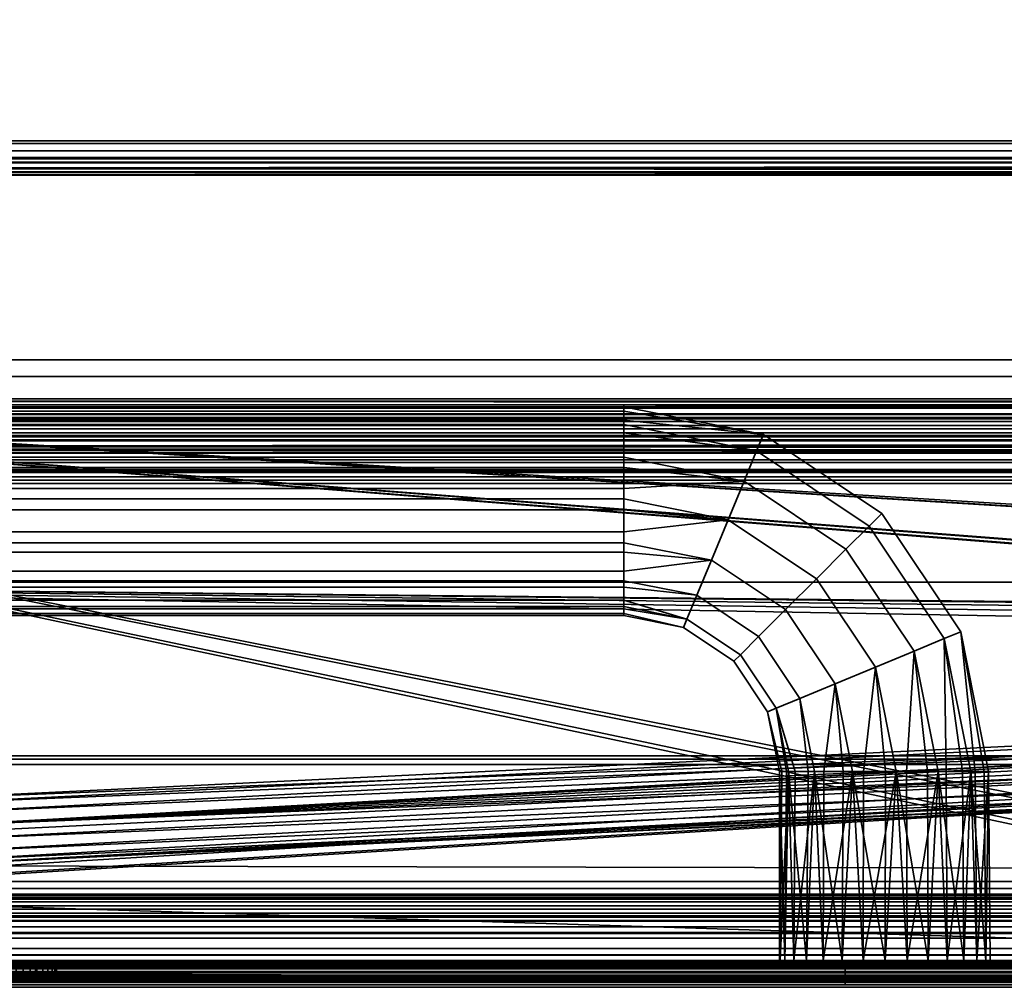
# Model space of a CAD drawing. Header units: millimetres. Extents: x -503 to 6703, y -110 to 249.
# Tile 736 of 1056: x 2688 to 2777, y 15 to 102. Entities that reach past the tile are written whole.
import ezdxf

# ---------------------------------------------------------------- set-up
doc = ezdxf.new("R2010")
doc.units = ezdxf.units.MM
doc.layers.add('151', color=7, linetype='Continuous', true_color=0xffffff)

# ---------------------------------------------------------------- blocks, each defined once
blk = doc.blocks.new('UG_SURFACE_003')
at = {"layer": '151', "color": 252, "linetype": 'Continuous', "lineweight": 35}
for points in [[(3602.5, -9.3, 2212.25), (3602.5, 230.4, 2212.25), (2397.5, 230.4, 2212.25), (2397.5, -9.3, 2212.25)], [(2547.5, -9.3, 2062.25), (2547.5, 230.4, 2062.25), (3452.5, 230.4, 2062.25), (3452.5, -9.3, 2062.25)]]:
    blk.add_3dface(points, dxfattribs=at)
blk = doc.blocks.new('UG_SURFACE_213')
at = {"layer": '151', "color": 35, "linetype": 'Continuous', "lineweight": 35}
for points in [[(2742.5, 66.792, 1102.025), (2742.5, 66.393, 1101.128), (2669.5, 66.393, 1101.128), (2669.5, 66.792, 1102.025)], [(2742.5, 66.792, 1105.975), (2742.5, 66.792, 1104.993), (2669.5, 66.792, 1104.993), (2669.5, 66.792, 1105.975)], [(2669.5, 66.792, 1105.975), (2669.5, 65.585, 1108.687), (2742.5, 65.585, 1108.687), (2742.5, 66.792, 1105.975)], [(2669.5, 66.792, 1102.025), (2669.5, 66.792, 1104.993), (2742.5, 66.792, 1104.993), (2742.5, 66.792, 1102.025)], [(2669.5, 65.186, 1098.416), (2669.5, 66.393, 1101.128), (2742.5, 66.393, 1101.128), (2742.5, 65.186, 1098.416)], [(2755.049, 64.296, 1105.975), (2742.5, 66.792, 1105.975), (2742.5, 65.585, 1108.687)], [(2755.049, 64.296, 1105.975), (2755.049, 64.296, 1102.025), (2742.5, 66.792, 1102.025), (2742.5, 66.792, 1104.993)], [(2742.5, 66.393, 1101.128), (2742.5, 66.792, 1102.025), (2755.049, 64.296, 1102.025)], [(2742.5, 66.792, 1104.993), (2742.5, 66.792, 1105.975), (2755.049, 64.296, 1105.975)], [(2755.049, 64.296, 1102.025), (2754.434, 62.812, 1098.416), (2742.5, 65.186, 1098.416), (2742.5, 66.393, 1101.128)], [(2742.5, 65.186, 1109.584), (2742.5, 65.585, 1108.687), (2669.5, 65.585, 1108.687), (2669.5, 65.186, 1109.584)], [(2742.5, 65.585, 1108.687), (2742.5, 65.186, 1109.584), (2754.434, 62.812, 1109.584), (2755.049, 64.296, 1105.975)], [(2742.5, 65.186, 1098.416), (2742.5, 64.456, 1097.759), (2669.5, 64.456, 1097.759), (2669.5, 65.186, 1098.416)], [(2669.5, 65.186, 1109.584), (2669.5, 62.98, 1111.57), (2742.5, 62.98, 1111.57), (2742.5, 65.186, 1109.584)], [(2754.434, 62.812, 1109.584), (2742.5, 65.186, 1109.584), (2742.5, 62.98, 1111.57)], [(2742.5, 64.456, 1097.759), (2742.5, 65.186, 1098.416), (2754.434, 62.812, 1098.416)], [(2669.5, 62.25, 1095.773), (2669.5, 64.456, 1097.759), (2742.5, 64.456, 1097.759), (2742.5, 62.25, 1095.773)], [(2754.434, 62.812, 1098.416), (2753.311, 60.1, 1095.773), (2742.5, 62.25, 1095.773), (2742.5, 64.456, 1097.759)], [(2764.552, 56.052, 1098.416), (2754.434, 62.812, 1098.416), (2755.049, 64.296, 1102.025), (2765.688, 57.188, 1102.025)], [(2765.688, 57.188, 1105.975), (2755.049, 64.296, 1105.975), (2754.434, 62.812, 1109.584), (2764.552, 56.052, 1109.584)], [(2765.688, 57.188, 1102.025), (2755.049, 64.296, 1102.025), (2755.049, 64.296, 1105.975), (2765.688, 57.188, 1105.975)], [(2742.5, 62.25, 1112.227), (2742.5, 62.98, 1111.57), (2669.5, 62.98, 1111.57), (2669.5, 62.25, 1112.227)], [(2742.5, 62.98, 1111.57), (2742.5, 62.25, 1112.227), (2753.311, 60.1, 1112.227), (2754.434, 62.812, 1109.584)], [(2742.5, 62.25, 1095.773), (2742.5, 61.316, 1095.469), (2669.5, 61.316, 1095.469), (2669.5, 62.25, 1095.773)], [(2669.5, 62.25, 1112.227), (2669.5, 59.427, 1113.145), (2742.5, 59.427, 1113.145), (2742.5, 62.25, 1112.227)], [(2753.311, 60.1, 1112.227), (2742.5, 62.25, 1112.227), (2742.5, 59.427, 1113.145)], [(2742.5, 61.316, 1095.469), (2742.5, 62.25, 1095.773), (2753.311, 60.1, 1095.773)], [(2762.476, 53.976, 1095.773), (2753.311, 60.1, 1095.773), (2754.434, 62.812, 1098.416), (2764.552, 56.052, 1098.416)], [(2764.552, 56.052, 1109.584), (2754.434, 62.812, 1109.584), (2753.311, 60.1, 1112.227), (2762.476, 53.976, 1112.227)], [(2669.5, 58.493, 1094.552), (2669.5, 61.316, 1095.469), (2742.5, 61.316, 1095.469), (2742.5, 58.493, 1094.552)], [(2753.311, 60.1, 1095.773), (2751.873, 56.629, 1094.552), (2742.5, 58.493, 1094.552), (2742.5, 61.316, 1095.469)], [(2742.5, 58.493, 1113.448), (2742.5, 59.427, 1113.145), (2669.5, 59.427, 1113.145), (2669.5, 58.493, 1113.448)], [(2742.5, 59.427, 1113.145), (2742.5, 58.493, 1113.448), (2751.873, 56.629, 1113.448), (2753.311, 60.1, 1112.227)], [(2759.819, 51.319, 1094.552), (2751.873, 56.629, 1094.552), (2753.311, 60.1, 1095.773), (2762.476, 53.976, 1095.773)], [(2762.476, 53.976, 1112.227), (2753.311, 60.1, 1112.227), (2751.873, 56.629, 1113.448), (2759.819, 51.319, 1113.448)], [(2742.5, 58.493, 1094.552), (2742.5, 57.516, 1094.655), (2669.5, 57.516, 1094.655), (2669.5, 58.493, 1094.552)], [(2669.5, 58.493, 1113.448), (2669.5, 55.541, 1113.138), (2742.5, 55.541, 1113.138), (2742.5, 58.493, 1113.448)], [(2751.873, 56.629, 1113.448), (2742.5, 58.493, 1113.448), (2742.5, 55.541, 1113.138)], [(2742.5, 57.516, 1094.655), (2742.5, 58.493, 1094.552), (2751.873, 56.629, 1094.552)], [(2669.5, 54.564, 1094.965), (2669.5, 57.516, 1094.655), (2742.5, 57.516, 1094.655), (2742.5, 54.564, 1094.965)], [(2751.873, 56.629, 1094.552), (2750.37, 52.999, 1094.965), (2742.5, 54.564, 1094.965), (2742.5, 57.516, 1094.655)], [(2771.312, 45.934, 1098.416), (2764.552, 56.052, 1098.416), (2765.688, 57.188, 1102.025), (2772.796, 46.549, 1102.025)], [(2772.796, 46.549, 1105.975), (2765.688, 57.188, 1105.975), (2764.552, 56.052, 1109.584), (2771.312, 45.934, 1109.584)], [(2772.796, 46.549, 1102.025), (2765.688, 57.188, 1102.025), (2765.688, 57.188, 1105.975), (2772.796, 46.549, 1105.975)], [(2742.5, 55.541, 1113.138), (2742.5, 54.564, 1113.035), (2750.37, 52.999, 1113.035), (2751.873, 56.629, 1113.448)], [(2757.041, 48.541, 1094.965), (2750.37, 52.999, 1094.965), (2751.873, 56.629, 1094.552), (2759.819, 51.319, 1094.552)], [(2759.819, 51.319, 1113.448), (2751.873, 56.629, 1113.448), (2750.37, 52.999, 1113.035), (2757.041, 48.541, 1113.035)], [(2768.6, 44.811, 1095.773), (2762.476, 53.976, 1095.773), (2764.552, 56.052, 1098.416), (2771.312, 45.934, 1098.416)], [(2771.312, 45.934, 1109.584), (2764.552, 56.052, 1109.584), (2762.476, 53.976, 1112.227), (2768.6, 44.811, 1112.227)], [(2742.5, 54.564, 1113.035), (2742.5, 55.541, 1113.138), (2669.5, 55.541, 1113.138), (2669.5, 54.564, 1113.035)], [(2669.5, 54.564, 1113.035), (2669.5, 51.994, 1111.551), (2742.5, 51.994, 1111.551), (2742.5, 54.564, 1113.035)], [(2742.5, 54.564, 1094.965), (2742.5, 53.714, 1095.456), (2669.5, 53.714, 1095.456), (2669.5, 54.564, 1094.965)], [(2750.37, 52.999, 1113.035), (2742.5, 54.564, 1113.035), (2742.5, 51.994, 1111.551)], [(2742.5, 53.714, 1095.456), (2742.5, 54.564, 1094.965), (2750.37, 52.999, 1094.965)], [(2669.5, 51.143, 1096.94), (2669.5, 53.714, 1095.456), (2742.5, 53.714, 1095.456), (2742.5, 51.143, 1096.94)], [(2750.37, 52.999, 1094.965), (2749.06, 49.838, 1096.94), (2742.5, 51.143, 1096.94), (2742.5, 53.714, 1095.456)], [(2765.129, 43.373, 1094.552), (2759.819, 51.319, 1094.552), (2762.476, 53.976, 1095.773), (2768.6, 44.811, 1095.773)], [(2768.6, 44.811, 1112.227), (2762.476, 53.976, 1112.227), (2759.819, 51.319, 1113.448), (2765.129, 43.373, 1113.448)], [(2742.5, 51.994, 1111.551), (2742.5, 51.143, 1111.06), (2749.06, 49.838, 1111.06), (2750.37, 52.999, 1113.035)], [(2754.622, 46.122, 1096.94), (2749.06, 49.838, 1096.94), (2750.37, 52.999, 1094.965), (2757.041, 48.541, 1094.965)], [(2757.041, 48.541, 1113.035), (2750.37, 52.999, 1113.035), (2749.06, 49.838, 1111.06), (2754.622, 46.122, 1111.06)], [(2742.5, 51.143, 1111.06), (2742.5, 51.994, 1111.551), (2669.5, 51.994, 1111.551), (2669.5, 51.143, 1111.06)], [(2742.5, 51.143, 1096.94), (2742.5, 50.566, 1097.735), (2669.5, 50.566, 1097.735), (2669.5, 51.143, 1096.94)], [(2669.5, 51.143, 1111.06), (2669.5, 49.399, 1108.659), (2742.5, 49.399, 1108.659), (2742.5, 51.143, 1111.06)], [(2669.5, 48.821, 1100.136), (2669.5, 50.566, 1097.735), (2742.5, 50.566, 1097.735), (2742.5, 48.821, 1100.136)], [(2748.172, 47.693, 1107.864), (2749.06, 49.838, 1111.06), (2742.5, 51.143, 1111.06), (2742.5, 49.399, 1108.659)], [(2742.5, 50.566, 1097.735), (2742.5, 51.143, 1096.94), (2749.06, 49.838, 1096.94)], [(2749.06, 49.838, 1096.94), (2748.172, 47.693, 1100.136), (2742.5, 48.821, 1100.136), (2742.5, 50.566, 1097.735)], [(2761.499, 41.87, 1094.965), (2757.041, 48.541, 1094.965), (2759.819, 51.319, 1094.552), (2765.129, 43.373, 1094.552)], [(2765.129, 43.373, 1113.448), (2759.819, 51.319, 1113.448), (2757.041, 48.541, 1113.035), (2761.499, 41.87, 1113.035)], [(2752.98, 44.48, 1100.136), (2748.172, 47.693, 1100.136), (2749.06, 49.838, 1096.94), (2754.622, 46.122, 1096.94)], [(2754.622, 46.122, 1111.06), (2749.06, 49.838, 1111.06), (2748.172, 47.693, 1107.864), (2752.98, 44.48, 1107.864)], [(2742.5, 48.821, 1107.864), (2742.5, 49.399, 1108.659), (2669.5, 49.399, 1108.659), (2669.5, 48.821, 1107.864)], [(2742.5, 48.821, 1100.136), (2742.5, 48.617, 1101.097), (2669.5, 48.617, 1101.097), (2669.5, 48.821, 1100.136)], [(2669.5, 48.821, 1107.864), (2669.5, 48.204, 1104.961), (2742.5, 48.204, 1104.961), (2742.5, 48.821, 1107.864)], [(2742.5, 49.399, 1108.659), (2742.5, 48.821, 1107.864), (2748.172, 47.693, 1107.864)], [(2747.858, 46.934, 1104), (2748.172, 47.693, 1107.864), (2742.5, 48.821, 1107.864), (2742.5, 48.204, 1104.961)], [(2742.5, 48.617, 1101.097), (2742.5, 48.821, 1100.136), (2748.172, 47.693, 1100.136)], [(2669.5, 48, 1104), (2669.5, 48.617, 1101.097), (2742.5, 48.617, 1101.097), (2742.5, 48, 1104)], [(2742.5, 48, 1104), (2742.5, 48.204, 1104.961), (2669.5, 48.204, 1104.961), (2669.5, 48, 1104)], [(2748.172, 47.693, 1100.136), (2747.858, 46.934, 1104), (2742.5, 48, 1104), (2742.5, 48.617, 1101.097)], [(2742.5, 48.204, 1104.961), (2742.5, 48, 1104), (2747.858, 46.934, 1104)], [(2758.338, 40.56, 1096.94), (2754.622, 46.122, 1096.94), (2757.041, 48.541, 1094.965), (2761.499, 41.87, 1094.965)], [(2761.499, 41.87, 1113.035), (2757.041, 48.541, 1113.035), (2754.622, 46.122, 1111.06), (2758.338, 40.56, 1111.06)], [(2752.399, 43.899, 1104), (2747.858, 46.934, 1104), (2748.172, 47.693, 1100.136), (2752.98, 44.48, 1100.136)], [(2752.98, 44.48, 1107.864), (2748.172, 47.693, 1107.864), (2747.858, 46.934, 1104), (2752.399, 43.899, 1104)], [(2756.193, 39.672, 1100.136), (2752.98, 44.48, 1100.136), (2754.622, 46.122, 1096.94), (2758.338, 40.56, 1096.94)], [(2758.338, 40.56, 1111.06), (2754.622, 46.122, 1111.06), (2752.98, 44.48, 1107.864), (2756.193, 39.672, 1107.864)], [(2772.796, 46.549, 1105.975), (2771.312, 45.934, 1109.584), (2773.686, 34, 1109.584), (2774.085, 34, 1108.687)], [(2774.893, 34, 1101.128), (2773.686, 34, 1098.416), (2771.312, 45.934, 1098.416), (2772.796, 46.549, 1102.025)], [(2772.796, 46.549, 1105.975), (2775.292, 34, 1105.975), (2775.292, 34, 1104.993)], [(2772.796, 46.549, 1102.025), (2775.292, 34, 1102.025), (2774.893, 34, 1101.128)], [(2775.292, 34, 1104.993), (2775.292, 34, 1102.025), (2772.796, 46.549, 1102.025), (2772.796, 46.549, 1105.975)], [(2774.085, 34, 1108.687), (2775.292, 34, 1105.975), (2772.796, 46.549, 1105.975)], [(2771.312, 45.934, 1109.584), (2768.6, 44.811, 1112.227), (2770.75, 34, 1112.227), (2771.48, 34, 1111.57)], [(2772.956, 34, 1097.759), (2770.75, 34, 1095.773), (2768.6, 44.811, 1095.773), (2771.312, 45.934, 1098.416)], [(2771.312, 45.934, 1098.416), (2773.686, 34, 1098.416), (2772.956, 34, 1097.759)], [(2771.48, 34, 1111.57), (2773.686, 34, 1109.584), (2771.312, 45.934, 1109.584)], [(2755.434, 39.358, 1104), (2752.399, 43.899, 1104), (2752.98, 44.48, 1100.136), (2756.193, 39.672, 1100.136)], [(2756.193, 39.672, 1107.864), (2752.98, 44.48, 1107.864), (2752.399, 43.899, 1104), (2755.434, 39.358, 1104)], [(2768.6, 44.811, 1112.227), (2765.129, 43.373, 1113.448), (2766.993, 34, 1113.448), (2767.927, 34, 1113.145)], [(2769.816, 34, 1095.469), (2766.993, 34, 1094.552), (2765.129, 43.373, 1094.552), (2768.6, 44.811, 1095.773)], [(2767.927, 34, 1113.145), (2770.75, 34, 1112.227), (2768.6, 44.811, 1112.227)], [(2768.6, 44.811, 1095.773), (2770.75, 34, 1095.773), (2769.816, 34, 1095.469)], [(2765.129, 43.373, 1113.448), (2761.499, 41.87, 1113.035), (2763.064, 34, 1113.035), (2764.041, 34, 1113.138)], [(2766.016, 34, 1094.655), (2763.064, 34, 1094.965), (2761.499, 41.87, 1094.965), (2765.129, 43.373, 1094.552)], [(2764.041, 34, 1113.138), (2766.993, 34, 1113.448), (2765.129, 43.373, 1113.448)], [(2765.129, 43.373, 1094.552), (2766.993, 34, 1094.552), (2766.016, 34, 1094.655)], [(2761.499, 41.87, 1113.035), (2758.338, 40.56, 1111.06), (2759.643, 34, 1111.06), (2760.494, 34, 1111.551)], [(2762.214, 34, 1095.456), (2759.643, 34, 1096.94), (2758.338, 40.56, 1096.94), (2761.499, 41.87, 1094.965)], [(2760.494, 34, 1111.551), (2763.064, 34, 1113.035), (2761.499, 41.87, 1113.035)], [(2761.499, 41.87, 1094.965), (2763.064, 34, 1094.965), (2762.214, 34, 1095.456)], [(2759.066, 34, 1097.735), (2757.321, 34, 1100.136), (2756.193, 39.672, 1100.136), (2758.338, 40.56, 1096.94)], [(2757.899, 34, 1108.659), (2759.643, 34, 1111.06), (2758.338, 40.56, 1111.06), (2756.193, 39.672, 1107.864)], [(2758.338, 40.56, 1096.94), (2759.643, 34, 1096.94), (2759.066, 34, 1097.735)], [(2757.117, 34, 1101.097), (2756.5, 34, 1104), (2755.434, 39.358, 1104), (2756.193, 39.672, 1100.136)], [(2756.704, 34, 1104.961), (2757.321, 34, 1107.864), (2756.193, 39.672, 1107.864), (2755.434, 39.358, 1104)], [(2755.434, 39.358, 1104), (2756.5, 34, 1104), (2756.704, 34, 1104.961)], [(2756.193, 39.672, 1107.864), (2757.321, 34, 1107.864), (2757.899, 34, 1108.659)], [(2756.193, 39.672, 1100.136), (2757.321, 34, 1100.136), (2757.117, 34, 1101.097)], [(2756.965, 17, 1101.064), (2756.5, 17, 1104), (2756.5, 34, 1104)], [(2756.552, 17, 1104.993), (2756.704, 34, 1104.961), (2756.5, 34, 1104)], [(2756.5, 34, 1104), (2756.5, 17, 1104), (2756.552, 17, 1104.993)], [(2756.5, 34, 1104), (2757.117, 34, 1101.097), (2756.965, 17, 1101.064)], [(2756.552, 17, 1104.993), (2757.773, 17, 1108.75), (2757.321, 34, 1107.864)], [(2757.321, 34, 1107.864), (2756.704, 34, 1104.961), (2756.552, 17, 1104.993)], [(2758.94, 17, 1097.643), (2756.965, 17, 1101.064), (2757.321, 34, 1100.136)], [(2756.965, 17, 1101.064), (2757.117, 34, 1101.097), (2757.321, 34, 1100.136)], [(2757.773, 17, 1108.75), (2757.899, 34, 1108.659), (2757.321, 34, 1107.864)], [(2757.321, 34, 1100.136), (2759.066, 34, 1097.735), (2758.94, 17, 1097.643)], [(2757.773, 17, 1108.75), (2760.416, 17, 1111.686), (2759.643, 34, 1111.06)], [(2759.643, 34, 1111.06), (2757.899, 34, 1108.659), (2757.773, 17, 1108.75)], [(2762.136, 17, 1095.321), (2758.94, 17, 1097.643), (2759.643, 34, 1096.94)], [(2758.94, 17, 1097.643), (2759.066, 34, 1097.735), (2759.643, 34, 1096.94)], [(2760.416, 17, 1111.686), (2760.494, 34, 1111.551), (2759.643, 34, 1111.06)], [(2759.643, 34, 1096.94), (2762.214, 34, 1095.456), (2762.136, 17, 1095.321)], [(2760.416, 17, 1111.686), (2764.025, 17, 1113.292), (2763.064, 34, 1113.035)], [(2763.064, 34, 1113.035), (2760.494, 34, 1111.551), (2760.416, 17, 1111.686)], [(2766, 17, 1094.5), (2762.136, 17, 1095.321), (2763.064, 34, 1094.965)], [(2762.136, 17, 1095.321), (2762.214, 34, 1095.456), (2763.064, 34, 1094.965)], [(2764.025, 17, 1113.292), (2764.041, 34, 1113.138), (2763.064, 34, 1113.035)], [(2763.064, 34, 1094.965), (2766.016, 34, 1094.655), (2766, 17, 1094.5)], [(2764.025, 17, 1113.292), (2767.975, 17, 1113.292), (2766.993, 34, 1113.448)], [(2766.993, 34, 1113.448), (2764.041, 34, 1113.138), (2764.025, 17, 1113.292)], [(2769.864, 17, 1095.321), (2766, 17, 1094.5), (2766.993, 34, 1094.552)], [(2766, 17, 1094.5), (2766.016, 34, 1094.655), (2766.993, 34, 1094.552)], [(2767.975, 17, 1113.292), (2767.927, 34, 1113.145), (2766.993, 34, 1113.448)], [(2766.993, 34, 1094.552), (2769.816, 34, 1095.469), (2769.864, 17, 1095.321)], [(2770.75, 34, 1112.227), (2767.927, 34, 1113.145), (2767.975, 17, 1113.292)], [(2767.975, 17, 1113.292), (2771.584, 17, 1111.686), (2770.75, 34, 1112.227)], [(2769.864, 17, 1095.321), (2769.816, 34, 1095.469), (2770.75, 34, 1095.773)], [(2773.06, 17, 1097.643), (2769.864, 17, 1095.321), (2770.75, 34, 1095.773)], [(2771.584, 17, 1111.686), (2771.48, 34, 1111.57), (2770.75, 34, 1112.227)], [(2770.75, 34, 1095.773), (2772.956, 34, 1097.759), (2773.06, 17, 1097.643)], [(2773.686, 34, 1109.584), (2771.48, 34, 1111.57), (2771.584, 17, 1111.686)], [(2771.584, 17, 1111.686), (2774.227, 17, 1108.75), (2773.686, 34, 1109.584)], [(2773.06, 17, 1097.643), (2772.956, 34, 1097.759), (2773.686, 34, 1098.416)], [(2775.035, 17, 1101.064), (2773.06, 17, 1097.643), (2773.686, 34, 1098.416)], [(2774.227, 17, 1108.75), (2774.085, 34, 1108.687), (2773.686, 34, 1109.584)], [(2773.686, 34, 1098.416), (2774.893, 34, 1101.128), (2775.035, 17, 1101.064)], [(2775.292, 34, 1105.975), (2774.085, 34, 1108.687), (2774.227, 17, 1108.75)], [(2774.227, 17, 1108.75), (2775.448, 17, 1104.993), (2775.292, 34, 1105.975)], [(2775.035, 17, 1101.064), (2774.893, 34, 1101.128), (2775.292, 34, 1102.025)], [(2775.448, 17, 1104.993), (2775.035, 17, 1101.064), (2775.292, 34, 1102.025)], [(2775.448, 17, 1104.993), (2775.292, 34, 1104.993), (2775.292, 34, 1105.975)], [(2775.292, 34, 1102.025), (2775.292, 34, 1104.993), (2775.448, 17, 1104.993)], [(2756.552, 17, 1104.993), (2756.5, 17, 1104), (2756.965, 17, 1101.064), (2766, 17, 1104)], [(2760.416, 17, 1111.686), (2757.773, 17, 1108.75), (2756.552, 17, 1104.993), (2766, 17, 1104)], [(2766, 17, 1104), (2756.965, 17, 1101.064), (2758.94, 17, 1097.643), (2762.136, 17, 1095.321)], [(2767.975, 17, 1113.292), (2764.025, 17, 1113.292), (2760.416, 17, 1111.686), (2766, 17, 1104)], [(2762.136, 17, 1095.321), (2766, 17, 1094.5), (2769.864, 17, 1095.321), (2766, 17, 1104)], [(2769.864, 17, 1095.321), (2773.06, 17, 1097.643), (2775.035, 17, 1101.064), (2766, 17, 1104)], [(2775.035, 17, 1101.064), (2775.448, 17, 1104.993), (2774.227, 17, 1108.75), (2766, 17, 1104)], [(2774.227, 17, 1108.75), (2771.584, 17, 1111.686), (2767.975, 17, 1113.292), (2766, 17, 1104)]]:
    blk.add_3dface(points, dxfattribs=at)
blk = doc.blocks.new('UG_SURFACE_269')
at = {"layer": '151', "color": 7, "linetype": 'Continuous', "lineweight": 35}
for points in [[(3396.65, 11.15, 2003.9), (3396.65, 229.15, 2003.9), (2603.35, 229.15, 2003.9), (2603.35, 11.15, 2003.9)], [(2603.5, 11.15, 2003.75), (2603.5, 229.15, 2003.75), (3396.5, 229.15, 2003.75), (3396.5, 11.15, 2003.75)]]:
    blk.add_3dface(points, dxfattribs=at)
blk = doc.blocks.new('UG_SURFACE_270')
at = {"layer": '151', "color": 41, "linetype": 'Continuous', "lineweight": 35}
for points in [[(2581.35, 67.5, 2025.9), (3418.65, 67.5, 2025.9), (3418.65, 229.15, 2025.9), (2581.35, 229.15, 2025.9)], [(3396.65, 229.15, 2003.9), (3396.65, 11.15, 2003.9), (2603.35, 11.15, 2003.9), (2603.35, 229.15, 2003.9)], [(3413.5, 71, 2020.75), (3413.5, 67.5, 2020.75), (2586.5, 67.5, 2020.75), (2586.5, 71, 2020.75)], [(3410.5, 71, 2017.75), (3413.5, 71, 2020.75), (2586.5, 71, 2020.75), (2589.5, 71, 2017.75)], [(3410.5, 19, 2017.75), (3410.5, 71, 2017.75), (2589.5, 71, 2017.75), (2589.5, 19, 2017.75)], [(3413.5, 67.5, 2020.75), (3418.65, 67.5, 2025.9), (2581.35, 67.5, 2025.9), (2586.5, 67.5, 2020.75)], [(3401, 19.5, 2008.25), (3403.5, 19.5, 2010.75), (2596.5, 19.5, 2010.75), (2599, 19.5, 2008.25)], [(3403.5, 19.5, 2010.75), (3403.5, 17.5, 2010.75), (2596.5, 17.5, 2010.75), (2596.5, 19.5, 2010.75)], [(3401, 19.5, 2008.25), (2599, 19.5, 2008.25), (2599, 11.15, 2008.25), (3401, 11.15, 2008.25)], [(3409, 17.5, 2016.25), (3410.5, 19, 2017.75), (2589.5, 19, 2017.75), (2591, 17.5, 2016.25)], [(3403.5, 17.5, 2010.75), (3409, 17.5, 2016.25), (2591, 17.5, 2016.25), (2596.5, 17.5, 2010.75)]]:
    blk.add_3dface(points, dxfattribs=at)
blk = doc.blocks.new('UG_SURFACE_286')
at = {"layer": '151', "color": 252, "linetype": 'Continuous', "lineweight": 35}
for points in [[(2557, 89.2, 2050.25), (3443, 89.2, 2050.25), (3443, 90.7, 2050.25), (2557, 90.7, 2050.25)], [(2573.92, 90.7, 2033.33), (2557, 90.7, 2050.25), (3443, 90.7, 2050.25), (3426.08, 90.7, 2033.33)], [(3424.901, 90.466, 2032.151), (2575.099, 90.466, 2032.151), (2573.92, 90.7, 2033.33), (3426.08, 90.7, 2033.33)], [(3423.902, 89.798, 2031.152), (2576.098, 89.798, 2031.152), (2575.099, 90.466, 2032.151), (3424.901, 90.466, 2032.151)], [(3423.234, 88.799, 2030.484), (2576.766, 88.799, 2030.484), (2576.098, 89.798, 2031.152), (3423.902, 89.798, 2031.152)], [(2573.92, 89.2, 2033.33), (3426.08, 89.2, 2033.33), (3443, 89.2, 2050.25), (2557, 89.2, 2050.25)], [(3426.08, 89.2, 2033.33), (2573.92, 89.2, 2033.33), (2574.525, 89.08, 2032.725), (3425.475, 89.08, 2032.725)], [(3425.475, 89.08, 2032.725), (2574.525, 89.08, 2032.725), (2575.037, 88.737, 2032.213), (3424.963, 88.737, 2032.213)], [(3424.963, 88.737, 2032.213), (2575.037, 88.737, 2032.213), (2575.38, 88.225, 2031.87), (3424.62, 88.225, 2031.87)], [(2576.941, 88.221, 2030.309), (2576.766, 88.799, 2030.484), (3423.234, 88.799, 2030.484)], [(2576.941, 88.221, 2030.309), (3423.234, 88.799, 2030.484), (3423.059, 88.221, 2030.309)], [(3424.53, 87.928, 2031.78), (2575.38, 88.225, 2031.87), (2575.47, 87.928, 2031.78)], [(3424.53, 87.928, 2031.78), (3424.62, 88.225, 2031.87), (2575.38, 88.225, 2031.87)], [(2575.47, 87.928, 2031.78), (3424.5, 87.62, 2031.75), (3424.53, 87.928, 2031.78)], [(2575.47, 87.928, 2031.78), (2575.5, 87.62, 2031.75), (3424.5, 87.62, 2031.75)], [(3423.059, 88.221, 2030.309), (2577, 87.62, 2030.25), (2576.941, 88.221, 2030.309)], [(3423.059, 88.221, 2030.309), (3423, 87.62, 2030.25), (2577, 87.62, 2030.25)], [(2575.5, 67.28, 2031.75), (3424.5, 67.28, 2031.75), (3424.5, 87.62, 2031.75), (2575.5, 87.62, 2031.75)], [(2577, 67.28, 2030.25), (2577, 87.62, 2030.25), (3423, 87.62, 2030.25), (3423, 67.28, 2030.25)], [(3424.5, 67.28, 2031.75), (2575.5, 67.28, 2031.75), (2575.559, 66.679, 2031.691)], [(3424.441, 66.679, 2031.691), (3424.5, 67.28, 2031.75), (2575.559, 66.679, 2031.691)], [(2577, 67.28, 2030.25), (3423, 67.28, 2030.25), (3422.97, 66.972, 2030.22)], [(2577.03, 66.972, 2030.22), (2577, 67.28, 2030.25), (3422.97, 66.972, 2030.22)], [(2575.559, 66.679, 2031.691), (2575.734, 66.101, 2031.516), (3424.266, 66.101, 2031.516), (3424.441, 66.679, 2031.691)], [(3422.97, 66.972, 2030.22), (3422.88, 66.675, 2030.13), (2577.12, 66.675, 2030.13), (2577.03, 66.972, 2030.22)], [(3422.537, 66.163, 2029.787), (2577.463, 66.163, 2029.787), (2577.12, 66.675, 2030.13), (3422.88, 66.675, 2030.13)], [(3424.266, 66.101, 2031.516), (2575.734, 66.101, 2031.516), (2576.402, 65.102, 2030.848), (3423.598, 65.102, 2030.848)], [(3422.025, 65.82, 2029.275), (2577.975, 65.82, 2029.275), (2577.463, 66.163, 2029.787), (3422.537, 66.163, 2029.787)], [(3421.42, 65.7, 2028.67), (2578.58, 65.7, 2028.67), (2577.975, 65.82, 2029.275), (3422.025, 65.82, 2029.275)], [(2583.92, 65.7, 2023.33), (2578.58, 65.7, 2028.67), (3421.42, 65.7, 2028.67), (3416.08, 65.7, 2023.33)], [(3414.901, 65.466, 2022.151), (2585.099, 65.466, 2022.151), (2583.92, 65.7, 2023.33), (3416.08, 65.7, 2023.33)], [(3423.598, 65.102, 2030.848), (2576.402, 65.102, 2030.848), (2577.401, 64.434, 2029.849), (3422.599, 64.434, 2029.849)], [(3413.902, 64.798, 2021.152), (2586.098, 64.798, 2021.152), (2585.099, 65.466, 2022.151), (3414.901, 65.466, 2022.151)], [(3413.234, 63.799, 2020.484), (2586.766, 63.799, 2020.484), (2586.098, 64.798, 2021.152), (3413.902, 64.798, 2021.152)], [(3422.599, 64.434, 2029.849), (2577.401, 64.434, 2029.849), (2578.58, 64.2, 2028.67), (3421.42, 64.2, 2028.67)], [(2583.92, 64.2, 2023.33), (3416.08, 64.2, 2023.33), (3421.42, 64.2, 2028.67), (2578.58, 64.2, 2028.67)], [(3416.08, 64.2, 2023.33), (2583.92, 64.2, 2023.33), (2584.525, 64.08, 2022.725), (3415.475, 64.08, 2022.725)], [(3415.475, 64.08, 2022.725), (2584.525, 64.08, 2022.725), (2585.037, 63.737, 2022.213), (3414.963, 63.737, 2022.213)], [(3414.963, 63.737, 2022.213), (2585.037, 63.737, 2022.213), (2585.38, 63.225, 2021.87), (3414.62, 63.225, 2021.87)], [(2586.941, 63.221, 2020.309), (2586.766, 63.799, 2020.484), (3413.234, 63.799, 2020.484)], [(2586.941, 63.221, 2020.309), (3413.234, 63.799, 2020.484), (3413.059, 63.221, 2020.309)], [(3414.53, 62.928, 2021.78), (2585.38, 63.225, 2021.87), (2585.47, 62.928, 2021.78)], [(3414.53, 62.928, 2021.78), (3414.62, 63.225, 2021.87), (2585.38, 63.225, 2021.87)], [(2585.47, 62.928, 2021.78), (3414.5, 62.62, 2021.75), (3414.53, 62.928, 2021.78)], [(2585.47, 62.928, 2021.78), (2585.5, 62.62, 2021.75), (3414.5, 62.62, 2021.75)], [(3413.059, 63.221, 2020.309), (2587, 62.62, 2020.25), (2586.941, 63.221, 2020.309)], [(3413.059, 63.221, 2020.309), (3413, 62.62, 2020.25), (2587, 62.62, 2020.25)], [(2585.5, -26.22, 2021.75), (3414.5, -26.22, 2021.75), (3414.5, 62.62, 2021.75), (2585.5, 62.62, 2021.75)], [(2587, -26.22, 2020.25), (2587, 62.62, 2020.25), (3413, 62.62, 2020.25), (3413, -26.22, 2020.25)]]:
    blk.add_3dface(points, dxfattribs=at)
blk = doc.blocks.new('UG_SURFACE_297')
at = {"layer": '151', "color": 252, "linetype": 'Continuous', "lineweight": 35}
for points in [[(3396, 62.014, -9.005), (3396, 61.014, -9.005), (2604, 61.014, -9.005), (2604, 62.014, -9.005)], [(3396, 62.014, -9.005), (2604, 62.014, -9.005), (2604, 62.014, -2.914), (3396, 62.014, -2.914)], [(2604, 61.785, -1.851), (3396, 61.785, -1.851), (3396, 62.014, -2.914), (2604, 62.014, -2.914)], [(2604, 61.138, -0.977), (3396, 61.138, -0.977), (3396, 61.785, -1.851), (2604, 61.785, -1.851)], [(2604, 60.189, -0.447), (3396, 60.189, -0.447), (3396, 61.138, -0.977), (2604, 61.138, -0.977)], [(3396, 61.014, -9.005), (3396, 61.014, -2.914), (2604, 61.014, -2.914), (2604, 61.014, -9.005)], [(2604, 61.014, -2.914), (3396, 61.014, -2.914), (3396, 60.874, -2.263), (2604, 60.874, -2.263)], [(2604, 60.874, -2.263), (3396, 60.874, -2.263), (3396, 60.478, -1.727), (2604, 60.478, -1.727)], [(2604, 60.478, -1.727), (3396, 60.478, -1.727), (3396, 59.896, -1.403), (2604, 59.896, -1.403)], [(3396, 60.189, -0.447), (2604, 60.189, -0.447), (2604, 35.383, 7.137), (3396, 35.383, 7.137)], [(3396, 59.896, -1.403), (3396, 35.091, 6.181), (2604, 35.091, 6.181), (2604, 59.896, -1.403)], [(2604, 34.629, 7.25), (3396, 34.629, 7.25), (3396, 35.383, 7.137), (2604, 35.383, 7.137)], [(2604, 35.091, 6.181), (3396, 35.091, 6.181), (3396, 34.629, 6.25), (2604, 34.629, 6.25)], [(3396, 34.629, 7.25), (2604, 34.629, 7.25), (2604, 7.5, 7.25), (3396, 7.5, 7.25)], [(3396, 34.629, 6.25), (3396, 7.5, 6.25), (2604, 7.5, 6.25), (2604, 34.629, 6.25)], [(2604, 16.837, 2.989), (2688.5, 16.991, 2.3), (2687.39, 17, 2.087)], [(2762.4, 17, -5.17), (2604, 17, -5.17), (2687.876, 17, -3.634), (2689.124, 17, -3.634)], [(3396, 16.804, -6.157), (2604, 16.804, -6.157), (2920.8, 17, -5.17), (3079.2, 17, -5.17)], [(2604, 16.804, -6.157), (2762.4, 17, -5.17), (2920.8, 17, -5.17)], [(2604, 16.804, -6.157), (2604, 17, -5.17), (2762.4, 17, -5.17)], [(2604, 16.837, 2.989), (2762.4, 16.837, 2.989), (2688.5, 16.991, 2.3)], [(2604, 16.369, 3.777), (2762.4, 16.369, 3.777), (2762.4, 16.837, 2.989), (2604, 16.837, 2.989)], [(2687.39, 17, 2.087), (2688.5, 16.991, 2.3), (2688.5, 15.986, 2.3), (2687.39, 16, 2.087)], [(2689.124, 16, -3.634), (2689.124, 17, -3.634), (2687.876, 17, -3.634), (2687.876, 16, -3.634)], [(2689.61, 17, 2.087), (2688.5, 16.991, 2.3), (2762.4, 16.837, 2.989)], [(2689.61, 16, 2.087), (2688.5, 15.986, 2.3), (2688.5, 16.991, 2.3), (2689.61, 17, 2.087)], [(2690.263, 16, -3.127), (2690.263, 17, -3.127), (2689.124, 17, -3.634), (2689.124, 16, -3.634)], [(2689.124, 17, -3.634), (2690.263, 17, -3.127), (2762.4, 17, -5.17)], [(2762.4, 16.837, 2.989), (2762.4, 17, 2.087), (2689.61, 17, 2.087)], [(2689.61, 17, 2.087), (2689.72, 17, 2.041), (2689.72, 16, 2.041), (2689.61, 16, 2.087)], [(2689.72, 17, 2.041), (2689.61, 17, 2.087), (2762.4, 17, 2.087)], [(2689.72, 16, 2.041), (2689.72, 17, 2.041), (2690.729, 17, 1.307), (2690.729, 16, 1.307)], [(2762.4, 17, 2.087), (2690.729, 17, 1.307), (2689.72, 17, 2.041)], [(2691.098, 16, -2.2), (2691.098, 17, -2.2), (2690.263, 17, -3.127), (2690.263, 16, -3.127)], [(2762.4, 17, -5.17), (2690.263, 17, -3.127), (2691.098, 17, -2.2)], [(2690.729, 16, 1.307), (2690.729, 17, 1.307), (2691.353, 17, 0.227), (2691.353, 16, 0.227)], [(2762.4, 17, 2.087), (2691.353, 17, 0.227), (2690.729, 17, 1.307)], [(2691.483, 16, -1.014), (2691.483, 17, -1.014), (2691.098, 17, -2.2), (2691.098, 16, -2.2)], [(2691.098, 17, -2.2), (2691.483, 17, -1.014), (2762.4, 17, -5.17)], [(2691.353, 16, 0.227), (2691.353, 17, 0.227), (2691.483, 17, -1.014), (2691.483, 16, -1.014)], [(2762.4, 17, 2.087), (2762.4, 17, -5.17), (2691.483, 17, -1.014), (2691.353, 17, 0.227)], [(2762.4, 16.837, 2.989), (2920.8, 16.837, 2.989), (2920.8, 17, 2.087), (2762.4, 17, 2.087)], [(2762.4, 17, -5.17), (2762.4, 17, 2.087), (2920.8, 17, 2.087), (2920.8, 17, -5.17)], [(2762.4, 16.369, 3.777), (2920.8, 16.369, 3.777), (2920.8, 16.837, 2.989), (2762.4, 16.837, 2.989)], [(2604, 16.804, -6.157), (3396, 16.804, -6.157), (3396, 16.244, -6.994), (2604, 16.244, -6.994)], [(2604, 15.655, 4.352), (2762.4, 15.655, 4.352), (2762.4, 16.369, 3.777), (2604, 16.369, 3.777)], [(2604, 16.244, -6.994), (3396, 16.244, -6.994), (3396, 15.407, -7.554), (2604, 15.407, -7.554)], [(2687.39, 16, 2.087), (2688.5, 15.986, 2.3), (2604, 15.9, 2.64)], [(2689.124, 16, -3.634), (2687.876, 16, -3.634), (2604, 16, -5.17), (2762.4, 16, -5.17)], [(2604, 15.88, -5.775), (2920.8, 16, -5.17), (2762.4, 16, -5.17)], [(2762.4, 16, -5.17), (2604, 16, -5.17), (2604, 15.88, -5.775)], [(2604, 15.88, -5.775), (3396, 15.88, -5.775), (3079.2, 16, -5.17), (2920.8, 16, -5.17)], [(2762.4, 15.9, 2.64), (2604, 15.9, 2.64), (2688.5, 15.986, 2.3)], [(2688.5, 15.986, 2.3), (2762.4, 16, 2.087), (2762.4, 15.9, 2.64)], [(2688.5, 15.986, 2.3), (2689.61, 16, 2.087), (2762.4, 16, 2.087)], [(2762.4, 16, -5.17), (2690.263, 16, -3.127), (2689.124, 16, -3.634)], [(2762.4, 16, 2.087), (2689.61, 16, 2.087), (2689.72, 16, 2.041)], [(2689.72, 16, 2.041), (2690.729, 16, 1.307), (2762.4, 16, 2.087)], [(2691.098, 16, -2.2), (2690.263, 16, -3.127), (2762.4, 16, -5.17)], [(2690.729, 16, 1.307), (2691.353, 16, 0.227), (2762.4, 16, 2.087)], [(2762.4, 16, -5.17), (2691.483, 16, -1.014), (2691.098, 16, -2.2)], [(2691.353, 16, 0.227), (2691.483, 16, -1.014), (2762.4, 16, -5.17), (2762.4, 16, 2.087)], [(2762.4, 15.655, 4.352), (2920.8, 15.655, 4.352), (2920.8, 16.369, 3.777), (2762.4, 16.369, 3.777)], [(2762.4, 16, 2.087), (2920.8, 16, 2.087), (2920.8, 15.9, 2.64), (2762.4, 15.9, 2.64)], [(2920.8, 16, -5.17), (2920.8, 16, 2.087), (2762.4, 16, 2.087), (2762.4, 16, -5.17)], [(2604, 15.9, 2.64), (2762.4, 15.9, 2.64), (2762.4, 15.614, 3.122), (2604, 15.614, 3.122)], [(2604, 15.537, -6.287), (3396, 15.537, -6.287), (3396, 15.88, -5.775), (2604, 15.88, -5.775)], [(2604, 14.785, 4.641), (2762.4, 14.785, 4.641), (2762.4, 15.655, 4.352), (2604, 15.655, 4.352)], [(2604, 15.614, 3.122), (2762.4, 15.614, 3.122), (2762.4, 15.176, 3.474), (2604, 15.176, 3.474)], [(2604, 15.025, -6.63), (3396, 15.025, -6.63), (3396, 15.537, -6.287), (2604, 15.537, -6.287)], [(2604, 15.407, -7.554), (3396, 15.407, -7.554), (3396, 14.42, -7.75), (2604, 14.42, -7.75)], [(2762.4, 15.9, 2.64), (2920.8, 15.9, 2.64), (2920.8, 15.614, 3.122), (2762.4, 15.614, 3.122)], [(2762.4, 14.785, 4.641), (2920.8, 14.785, 4.641), (2920.8, 15.655, 4.352), (2762.4, 15.655, 4.352)], [(2762.4, 15.614, 3.122), (2920.8, 15.614, 3.122), (2920.8, 15.176, 3.474), (2762.4, 15.176, 3.474)]]:
    blk.add_3dface(points, dxfattribs=at)
blk = doc.blocks.new('UG_SURFACE_298')
at = {"layer": '151', "color": 252, "linetype": 'Continuous', "lineweight": 35}
for points in [[(2608, 51, -5.85), (2678.313, 31.484, -5.85), (3000.314, 46.984, -5.85)], [(3000.314, 46.984, -5.85), (3392, 51, -5.85), (2608, 51, -5.85)], [(3392, 51, -7.35), (2608, 51, -7.35), (2608, 51, -5.85), (3392, 51, -5.85)], [(3000.314, 46.984, -7.35), (2608, 51, -7.35), (3392, 51, -7.35)], [(3000.314, 46.984, -7.35), (2999.073, 46.853, -7.35), (2608, 51, -7.35)], [(2678.313, 31.484, -7.35), (2608, 51, -7.35), (2997, 44, -7.35)], [(2608, 51, -7.35), (2997.993, 46.229, -7.35), (2997.259, 45.22, -7.35)], [(2608, 51, -7.35), (2999.073, 46.853, -7.35), (2997.993, 46.229, -7.35)], [(2997.259, 45.22, -7.35), (2997, 44, -7.35), (2608, 51, -7.35)], [(2678.313, 31.484, -5.85), (2679.5, 31.098, -5.85), (3000.314, 46.984, -5.85)], [(3000.314, 46.984, -5.85), (2679.5, 31.098, -5.85), (2680.427, 30.263, -5.85)], [(2680.427, 30.263, -5.85), (2680.934, 29.124, -5.85), (3000.314, 46.984, -5.85)], [(2999.073, 46.853, -5.85), (3000.314, 46.984, -5.85), (2680.934, 29.124, -5.85)], [(2997.993, 46.229, -5.85), (2999.073, 46.853, -5.85), (2680.934, 29.124, -5.85)], [(2997.259, 45.22, -5.85), (2997.993, 46.229, -5.85), (2680.934, 29.124, -5.85)], [(2680.934, 29.124, -5.85), (2997, 44, -5.85), (2997.259, 45.22, -5.85)], [(2997, 44, -7.35), (2679.5, 31.098, -7.35), (2678.313, 31.484, -7.35)], [(2678.313, 25.516, -7.35), (2679.5, 25.902, -7.35), (2997, 44, -7.35), (2997.259, 42.78, -7.35)], [(2997, 44, -7.35), (2679.5, 25.902, -7.35), (2680.427, 26.737, -7.35)], [(2680.427, 30.263, -7.35), (2679.5, 31.098, -7.35), (2997, 44, -7.35)], [(2680.934, 29.124, -7.35), (2680.427, 30.263, -7.35), (2997, 44, -7.35)], [(2680.427, 26.737, -7.35), (2680.934, 27.876, -7.35), (2997, 44, -7.35)], [(2997.259, 42.78, -5.85), (2997, 44, -5.85), (2680.934, 29.124, -5.85)], [(2997, 44, -7.35), (2680.934, 27.876, -7.35), (2681, 28.5, -7.35)], [(2681, 28.5, -7.35), (2680.934, 29.124, -7.35), (2997, 44, -7.35)], [(2997.259, 42.78, -7.35), (2997.993, 41.771, -7.35), (2678.313, 25.516, -7.35)], [(2680.934, 29.124, -5.85), (2997.993, 41.771, -5.85), (2997.259, 42.78, -5.85)], [(2997.993, 41.771, -7.35), (2999.073, 41.147, -7.35), (2678.313, 25.516, -7.35)], [(2999.073, 41.147, -5.85), (2997.993, 41.771, -5.85), (2680.934, 29.124, -5.85), (2680.934, 27.876, -5.85)], [(3000.314, 41.016, -5.85), (2999.073, 41.147, -5.85), (2678.313, 25.516, -5.85)], [(2679.5, 25.902, -5.85), (2678.313, 25.516, -5.85), (2999.073, 41.147, -5.85)], [(2678.313, 25.516, -7.35), (2999.073, 41.147, -7.35), (3000.314, 41.016, -7.35)], [(3000.314, 41.016, -5.85), (2678.313, 25.516, -5.85), (3392, 24.08, -5.85)], [(2678.313, 25.516, -7.35), (3000.314, 41.016, -7.35), (3392, 24.08, -7.35)], [(2680.427, 26.737, -5.85), (2679.5, 25.902, -5.85), (2999.073, 41.147, -5.85)], [(2680.934, 27.876, -5.85), (2680.427, 26.737, -5.85), (2999.073, 41.147, -5.85)], [(2678.313, 25.516, -5.85), (2608, 24.08, -5.85), (3392, 24.08, -5.85)], [(3392, 24.08, -7.35), (2608, 24.08, -7.35), (2678.313, 25.516, -7.35)], [(2608, 23.475, -5.73), (3392, 23.475, -5.73), (3392, 24.08, -5.85), (2608, 24.08, -5.85)], [(2608, 24.08, -7.35), (3392, 24.08, -7.35), (3392, 22.901, -7.116), (2608, 22.901, -7.116)], [(2608, 22.963, -5.387), (3392, 22.963, -5.387), (3392, 23.475, -5.73), (2608, 23.475, -5.73)], [(2608, 22.62, -4.875), (3392, 22.62, -4.875), (3392, 22.963, -5.387), (2608, 22.963, -5.387)], [(2608, 22.901, -7.116), (3392, 22.901, -7.116), (3392, 21.902, -6.448), (2608, 21.902, -6.448)], [(2608, 22.5, -4.27), (3392, 22.5, -4.27), (3392, 22.62, -4.875), (2608, 22.62, -4.875)], [(2608, 22.5, 3.07), (3392, 22.5, 3.07), (3392, 22.5, -4.27), (2608, 22.5, -4.27)], [(2608, 22.266, 4.249), (3392, 22.266, 4.249), (3392, 22.5, 3.07), (2608, 22.5, 3.07)], [(2608, 21.598, 5.248), (3392, 21.598, 5.248), (3392, 22.266, 4.249), (2608, 22.266, 4.249)], [(2608, 21.902, -6.448), (3392, 21.902, -6.448), (3392, 21.234, -5.449), (2608, 21.234, -5.449)], [(2608, 20.599, 5.916), (3392, 20.599, 5.916), (3392, 21.598, 5.248), (2608, 21.598, 5.248)], [(2608, 21.234, -5.449), (3392, 21.234, -5.449), (3392, 21, -4.27), (2608, 21, -4.27)], [(2608, 21, 3.07), (3392, 21, 3.07), (3392, 20.88, 3.675), (2608, 20.88, 3.675)], [(2608, 21, -4.27), (3392, 21, -4.27), (3392, 21, 3.07), (2608, 21, 3.07)], [(2608, 20.88, 3.675), (3392, 20.88, 3.675), (3392, 20.537, 4.187), (2608, 20.537, 4.187)], [(2608, 19.42, 6.15), (3392, 19.42, 6.15), (3392, 20.599, 5.916), (2608, 20.599, 5.916)], [(2608, 20.537, 4.187), (3392, 20.537, 4.187), (3392, 20.025, 4.53), (2608, 20.025, 4.53)], [(2608, 20.025, 4.53), (3392, 20.025, 4.53), (3392, 19.42, 4.65), (2608, 19.42, 4.65)], [(2608, 7.5, 6.15), (3392, 7.5, 6.15), (3392, 19.42, 6.15), (2608, 19.42, 6.15)], [(2608, 19.42, 4.65), (3392, 19.42, 4.65), (3392, 7.5, 4.65), (2608, 7.5, 4.65)]]:
    blk.add_3dface(points, dxfattribs=at)
blk = doc.blocks.new('UG_SURFACE_304')
at = {"layer": '151', "color": 252, "linetype": 'Continuous', "lineweight": 35}
for points in [[(3412, 69.5, 2020.25), (2588, 69.5, 2020.25), (2639.3, 22.801, 2020.25), (2641.8, 22.801, 2020.25)], [(3412, 69.5, 2018.75), (2588, 69.5, 2018.75), (2588, 69.5, 2020.25), (3412, 69.5, 2020.25)], [(2588, 69.5, 2018.75), (2807.633, 22.801, 2018.75), (2655.7, 22.801, 2018.75)], [(2588, 69.5, 2018.75), (2821.533, 22.801, 2018.75), (2810.133, 22.801, 2018.75)], [(2588, 69.5, 2018.75), (3178.467, 22.801, 2018.75), (3175.967, 22.801, 2018.75)], [(2810.133, 22.801, 2018.75), (2807.633, 22.801, 2018.75), (2588, 69.5, 2018.75)], [(2588, 69.5, 2018.75), (3189.867, 22.801, 2018.75), (3178.467, 22.801, 2018.75)], [(3175.967, 22.801, 2018.75), (2824.033, 22.801, 2018.75), (2588, 69.5, 2018.75)], [(2824.033, 22.801, 2018.75), (2821.533, 22.801, 2018.75), (2588, 69.5, 2018.75)], [(2588, 69.5, 2018.75), (3346.8, 22.801, 2018.75), (3344.3, 22.801, 2018.75)], [(2588, 69.5, 2018.75), (3358.2, 22.801, 2018.75), (3346.8, 22.801, 2018.75)], [(3344.3, 22.801, 2018.75), (3192.367, 22.801, 2018.75), (2588, 69.5, 2018.75)], [(3192.367, 22.801, 2018.75), (3189.867, 22.801, 2018.75), (2588, 69.5, 2018.75)], [(2588, 69.5, 2018.75), (3412, 69.5, 2018.75), (3360.7, 22.801, 2018.75), (3358.2, 22.801, 2018.75)], [(3412, 69.5, 2020.25), (2641.8, 22.801, 2020.25), (2653.2, 22.801, 2020.25)], [(3412, 69.5, 2020.25), (2653.2, 22.801, 2020.25), (2655.7, 22.801, 2020.25)], [(2655.7, 22.801, 2020.25), (2807.633, 22.801, 2020.25), (3412, 69.5, 2020.25)], [(2655.7, 22.801, 2020.25), (2807.633, 18.08, 2020.25), (2807.633, 22.801, 2020.25)], [(2655.7, 22.801, 2020.25), (2655.7, 18.08, 2020.25), (2807.633, 18.08, 2020.25)], [(2807.633, 22.801, 2018.75), (2807.633, 18.08, 2018.75), (2655.7, 18.08, 2018.75), (2655.7, 22.801, 2018.75)], [(2655.7, 16.901, 2020.015), (2807.633, 16.901, 2020.015), (2807.633, 18.08, 2020.25), (2655.7, 18.08, 2020.25)], [(2807.633, 17.475, 2018.63), (2655.7, 17.475, 2018.63), (2655.7, 18.08, 2018.75), (2807.633, 18.08, 2018.75)], [(2807.633, 16.963, 2018.287), (2655.7, 16.963, 2018.287), (2655.7, 17.475, 2018.63), (2807.633, 17.475, 2018.63)], [(2655.7, 16.673, 2017.889), (2807.633, 16.963, 2018.287), (2807.633, 16.673, 2017.889)], [(2655.7, 16.673, 2017.889), (2655.7, 16.963, 2018.287), (2807.633, 16.963, 2018.287)], [(2655.7, 15.902, 2019.348), (2807.633, 15.902, 2019.348), (2807.633, 16.901, 2020.015), (2655.7, 16.901, 2020.015)], [(2655.7, 16.5, 2015.151), (2641.8, 16.5, 2017.17), (2653.2, 16.5, 2017.17), (2807.633, 16.5, 2015.151)], [(2807.633, 16.673, 2017.889), (2653.2, 16.62, 2017.775), (2655.7, 16.673, 2017.889)], [(2807.633, 16.673, 2017.889), (2810.133, 16.673, 2017.889), (2810.133, 16.62, 2017.775), (2653.2, 16.62, 2017.775)], [(2810.133, 16.5, 2017.17), (2653.2, 16.5, 2017.17), (2653.2, 16.62, 2017.775), (2810.133, 16.62, 2017.775)], [(2653.2, 16.5, 2017.17), (2810.133, 16.5, 2017.17), (2824.033, 16.5, 2015.151), (2807.633, 16.5, 2015.151)], [(2655.7, 16.5, 2011.83), (2807.633, 16.5, 2011.83), (2807.633, 16.266, 2010.651), (2655.7, 16.266, 2010.651)], [(2807.633, 16.5, 2015.151), (2807.633, 16.5, 2011.83), (2655.7, 16.5, 2011.83), (2655.7, 16.5, 2015.151)], [(2655.7, 16.266, 2010.651), (2807.633, 16.266, 2010.651), (2807.633, 15.598, 2009.652), (2655.7, 15.598, 2009.652)], [(2655.7, 15.338, 2018.572), (2653.2, 15.338, 2018.572), (2653.2, 15.234, 2018.349), (2810.133, 15.234, 2018.349)], [(2810.133, 15.234, 2018.349), (2653.2, 15.234, 2018.349), (2653.2, 15, 2017.17), (2810.133, 15, 2017.17)], [(2807.633, 15.338, 2018.572), (2655.7, 15.902, 2019.348), (2655.7, 15.338, 2018.572)], [(2807.633, 15.338, 2018.572), (2807.633, 15.902, 2019.348), (2655.7, 15.902, 2019.348)], [(2655.7, 15.598, 2009.652), (2807.633, 15.598, 2009.652), (2807.633, 14.599, 2008.985), (2655.7, 14.599, 2008.985)], [(2655.7, 15.338, 2018.572), (2810.133, 15.234, 2018.349), (2807.633, 15.338, 2018.572)]]:
    blk.add_3dface(points, dxfattribs=at)

msp = doc.modelspace()

# ---------------------------------------------------------------- linework, layer by layer
at = {"layer": '151', "color": 251, "linetype": 'Continuous', "lineweight": -3, "true_color": 0x636466}
for p, q in [((3443, 90.7, 2050.25), (2557, 90.7, 2050.25)), ((3426.08, 90.7, 2033.33), (2573.92, 90.7, 2033.33)), ((3443, 89.2, 2050.25), (2557, 89.2, 2050.25)), ((3426.08, 89.2, 2033.33), (2573.92, 89.2, 2033.33)), ((3424.5, 87.62, 2031.75), (2575.5, 87.62, 2031.75)), ((3423, 87.62, 2030.25), (2577, 87.62, 2030.25)), ((2586.5, 71, 2020.75), (3413.5, 71, 2020.75)), ((2589.5, 71, 2017.75), (3410.5, 71, 2017.75)), ((2588, 69.5, 2020.25), (3412, 69.5, 2020.25)), ((2588, 69.5, 2018.75), (3412, 69.5, 2018.75)), ((3424.5, 67.28, 2031.75), (2575.5, 67.28, 2031.75)), ((3423, 67.28, 2030.25), (2577, 67.28, 2030.25)), ((2581.35, 67.5, 2025.9), (3418.65, 67.5, 2025.9)), ((2586.5, 67.5, 2020.75), (3413.5, 67.5, 2020.75)), ((3421.42, 65.7, 2028.67), (2578.58, 65.7, 2028.67)), ((3416.08, 65.7, 2023.33), (2583.92, 65.7, 2023.33)), ((3421.42, 64.2, 2028.67), (2578.58, 64.2, 2028.67)), ((3416.08, 64.2, 2023.33), (2583.92, 64.2, 2023.33)), ((3414.5, 62.62, 2021.75), (2585.5, 62.62, 2021.75)), ((3413, 62.62, 2020.25), (2587, 62.62, 2020.25)), ((3396, 62.014, -2.914), (2604, 62.014, -2.914)), ((3396, 62.014, -9.005), (2604, 62.014, -9.005)), ((3396, 61.014, -9.005), (2604, 61.014, -9.005)), ((3396, 61.014, -2.914), (2604, 61.014, -2.914)), ((3396, 60.189, -0.447), (2604, 60.189, -0.447)), ((3396, 59.896, -1.403), (2604, 59.896, -1.403)), ((2608, 51, -5.85), (3392, 51, -5.85)), ((2608, 51, -7.35), (3392, 51, -7.35)), ((3396, 35.383, 7.137), (2604, 35.383, 7.137)), ((3396, 35.091, 6.181), (2604, 35.091, 6.181)), ((3396, 34.629, 6.25), (2604, 34.629, 6.25)), ((3396, 34.629, 7.25), (2604, 34.629, 7.25)), ((2608, 24.08, -5.85), (3392, 24.08, -5.85)), ((2608, 24.08, -7.35), (3392, 24.08, -7.35)), ((2608, 22.5, 3.07), (3392, 22.5, 3.07)), ((2608, 22.5, -4.27), (3392, 22.5, -4.27)), ((2608, 21, -4.27), (3392, 21, -4.27)), ((2608, 21, 3.07), (3392, 21, 3.07)), ((2596.5, 19.5, 2010.75), (3403.5, 19.5, 2010.75)), ((2599, 19.5, 2008.25), (3401, 19.5, 2008.25)), ((2589.5, 19, 2017.75), (3410.5, 19, 2017.75)), ((2608, 19.42, 6.15), (3392, 19.42, 6.15)), ((2608, 19.42, 4.65), (3392, 19.42, 4.65)), ((2807.633, 18.08, 2020.25), (2655.7, 18.08, 2020.25)), ((2807.633, 18.08, 2018.75), (2655.7, 18.08, 2018.75)), ((2591, 17.5, 2016.25), (3409, 17.5, 2016.25)), ((2596.5, 17.5, 2010.75), (3403.5, 17.5, 2010.75)), ((3396, 17, -5.17), (2604, 17, -5.17)), ((2998.89, 17, 2.087), (2689.61, 17, 2.087)), ((3396, 16, -5.17), (2604, 16, -5.17)), ((2810.133, 16.5, 2017.17), (2653.2, 16.5, 2017.17)), ((2807.633, 16.5, 2011.83), (2655.7, 16.5, 2011.83)), ((2998.89, 16, 2.087), (2689.61, 16, 2.087))]:
    msp.add_line(p, q, dxfattribs=at)
at = {"layer": '151', "color": 251, "linetype": 'Continuous', "lineweight": -3, "true_color": 0x636466, "extrusion": (-1, 0, 0)}
msp.add_circle((-57.5, 1104, -2742.5), 9.5, dxfattribs=at)
at = {"layer": '151', "color": 251, "linetype": 'Continuous', "lineweight": -3, "true_color": 0x636466, "extrusion": (0, 1, 0)}
for centre in [(-2766, 1104, 34), (-2766, 1104, 17)]:
    msp.add_circle(centre, 9.5, dxfattribs=at)
at = {"layer": '151', "color": 251, "linetype": 'Continuous', "lineweight": -3, "true_color": 0x636466, "extrusion": (0, -1, 0)}
msp.add_arc((2688.5, -0.7, -17), 3, 111.71659, 68.28341, dxfattribs=at)
at = {"layer": '151', "color": 251, "linetype": 'Continuous', "lineweight": -3, "true_color": 0x636466, "extrusion": (0, 1, 0)}
msp.add_arc((-2688.5, -0.7, 16), 3, 111.71659, 68.28341, dxfattribs=at)
at = {"layer": '151', "color": 251, "linetype": 'Continuous', "lineweight": -3, "true_color": 0x636466}
msp.add_open_spline([(2689.61, 17, 2.087), (2688.9, 17, 2.37), (2688.1, 17, 2.37), (2687.39, 17, 2.087)], degree=3, dxfattribs=at)
msp.add_open_spline([(2689.61, 16, 2.087), (2689.255, 16, 2.229), (2688.88, 15.986, 2.3), (2688.12, 15.986, 2.3), (2687.745, 16, 2.229), (2687.39, 16, 2.087)], degree=3, knots=[0, 0, 0, 0, 0.5, 0.5, 1, 1, 1, 1], dxfattribs=at)

# ---------------------------------------------------------------- block references
for name in ['UG_SURFACE_269', 'UG_SURFACE_003', 'UG_SURFACE_270', 'UG_SURFACE_286', 'UG_SURFACE_304', 'UG_SURFACE_213', 'UG_SURFACE_297', 'UG_SURFACE_298']:
    msp.add_blockref(name, (0, 0), dxfattribs=at)

doc.saveas('drawing.dxf')
